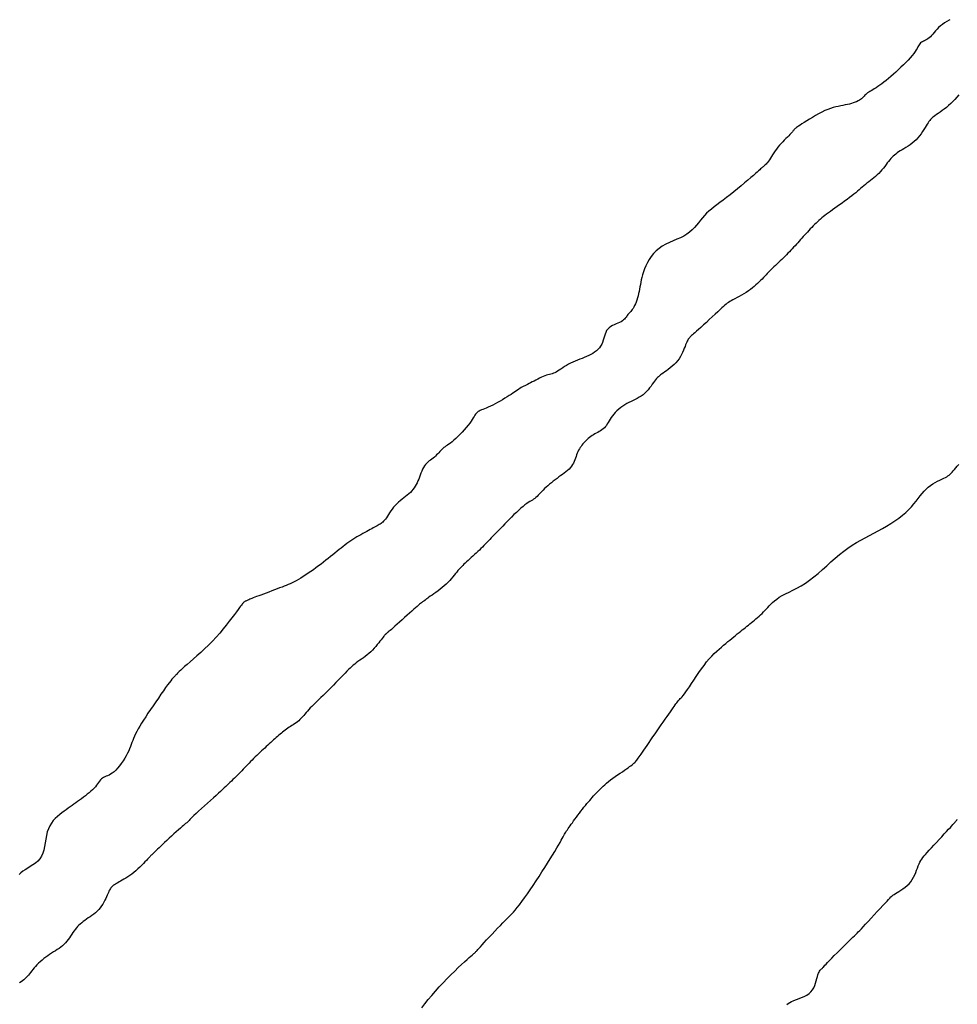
# Model space of a CAD drawing. Header units: millimetres. Extents: x 32690613 to 32693367, y 5343692 to 5344708.
# Tile 495 of 656: x 32692267 to 32692294, y 5344336 to 5344364. Entities that reach past the tile are written whole.
import ezdxf

# ---------------------------------------------------------------- set-up
doc = ezdxf.new("R2010")
doc.units = ezdxf.units.MM
doc.header["$LTSCALE"] = 20
doc.layers.add('02-DGM_HL_493.50', color=112, linetype='Continuous')
doc.layers.add('02-DGM_HL_494.00', color=122, linetype='Continuous')

msp = doc.modelspace()

# ---------------------------------------------------------------- linework, layer by layer
at = {"layer": '02-DGM_HL_493.50', "elevation": 493.5, "flags": 128}
for points in [[(32692293.374, 5344363.95), (32692293.348, 5344363.935), (32692293.286, 5344363.898), (32692293.223, 5344363.858), (32692293.162, 5344363.816), (32692293.105, 5344363.772), (32692293.053, 5344363.726), (32692293.006, 5344363.678), (32692292.964, 5344363.631), (32692292.924, 5344363.585), (32692292.887, 5344363.54), (32692292.852, 5344363.499), (32692292.818, 5344363.462), (32692292.784, 5344363.43), (32692292.75, 5344363.404), (32692292.716, 5344363.383), (32692292.683, 5344363.366), (32692292.651, 5344363.351), (32692292.62, 5344363.337), (32692292.591, 5344363.322), (32692292.564, 5344363.307), (32692292.541, 5344363.288), (32692292.52, 5344363.266), (32692292.502, 5344363.24), (32692292.483, 5344363.21), (32692292.464, 5344363.175), (32692292.442, 5344363.135), (32692292.417, 5344363.092), (32692292.385, 5344363.043), (32692292.347, 5344362.989), (32692292.3, 5344362.931), (32692292.246, 5344362.869), (32692292.186, 5344362.803), (32692292.121, 5344362.736), (32692292.053, 5344362.667), (32692291.982, 5344362.598), (32692291.909, 5344362.53), (32692291.837, 5344362.463), (32692291.766, 5344362.399), (32692291.696, 5344362.338), (32692291.628, 5344362.28), (32692291.561, 5344362.226), (32692291.498, 5344362.175), (32692291.436, 5344362.128), (32692291.378, 5344362.085), (32692291.323, 5344362.047), (32692291.272, 5344362.013), (32692291.223, 5344361.983), (32692291.179, 5344361.957), (32692291.137, 5344361.933), (32692291.099, 5344361.91), (32692291.064, 5344361.889), (32692291.033, 5344361.868), (32692291.004, 5344361.847), (32692290.979, 5344361.824), (32692290.955, 5344361.801), (32692290.933, 5344361.777), (32692290.91, 5344361.753), (32692290.887, 5344361.729), (32692290.862, 5344361.705), (32692290.833, 5344361.682), (32692290.801, 5344361.66), (32692290.764, 5344361.64), (32692290.722, 5344361.62), (32692290.676, 5344361.602), (32692290.626, 5344361.585), (32692290.572, 5344361.569), (32692290.516, 5344361.554), (32692290.457, 5344361.54), (32692290.396, 5344361.526), (32692290.333, 5344361.514), (32692290.268, 5344361.501), (32692290.201, 5344361.487), (32692290.131, 5344361.471), (32692290.058, 5344361.452), (32692289.982, 5344361.428), (32692289.902, 5344361.4), (32692289.819, 5344361.365), (32692289.731, 5344361.324), (32692289.642, 5344361.277), (32692289.553, 5344361.227), (32692289.465, 5344361.175), (32692289.38, 5344361.123), (32692289.301, 5344361.073), (32692289.229, 5344361.027), (32692289.167, 5344360.987), (32692289.115, 5344360.953), (32692289.072, 5344360.926), (32692289.038, 5344360.904), (32692289.012, 5344360.886), (32692288.991, 5344360.871), (32692288.975, 5344360.859), (32692288.962, 5344360.848), (32692288.952, 5344360.838), (32692288.942, 5344360.826), (32692288.932, 5344360.814), (32692288.921, 5344360.8), (32692288.909, 5344360.784), (32692288.894, 5344360.765), (32692288.875, 5344360.743), (32692288.853, 5344360.717), (32692288.825, 5344360.688), (32692288.791, 5344360.654), (32692288.752, 5344360.616), (32692288.71, 5344360.575), (32692288.665, 5344360.53), (32692288.619, 5344360.483), (32692288.572, 5344360.433), (32692288.526, 5344360.381), (32692288.482, 5344360.328), (32692288.441, 5344360.274), (32692288.403, 5344360.219), (32692288.367, 5344360.165), (32692288.334, 5344360.113), (32692288.303, 5344360.063), (32692288.273, 5344360.015), (32692288.246, 5344359.972), (32692288.219, 5344359.933), (32692288.194, 5344359.899), (32692288.17, 5344359.87), (32692288.147, 5344359.845), (32692288.125, 5344359.823), (32692288.104, 5344359.804), (32692288.085, 5344359.788), (32692288.066, 5344359.772), (32692288.048, 5344359.758), (32692288.031, 5344359.743), (32692288.013, 5344359.727), (32692287.992, 5344359.708), (32692287.967, 5344359.685), (32692287.936, 5344359.656), (32692287.897, 5344359.621), (32692287.848, 5344359.578), (32692287.787, 5344359.525), (32692287.713, 5344359.462), (32692287.629, 5344359.389), (32692287.535, 5344359.311), (32692287.436, 5344359.228), (32692287.332, 5344359.142), (32692287.227, 5344359.057), (32692287.123, 5344358.974), (32692287.022, 5344358.895), (32692286.926, 5344358.822), (32692286.835, 5344358.754), (32692286.75, 5344358.691), (32692286.67, 5344358.63), (32692286.594, 5344358.57), (32692286.524, 5344358.51), (32692286.457, 5344358.45), (32692286.395, 5344358.386), (32692286.337, 5344358.32), (32692286.281, 5344358.251), (32692286.225, 5344358.18), (32692286.169, 5344358.11), (32692286.109, 5344358.041), (32692286.045, 5344357.975), (32692285.974, 5344357.912), (32692285.895, 5344357.854), (32692285.806, 5344357.802), (32692285.71, 5344357.754), (32692285.609, 5344357.709), (32692285.505, 5344357.664), (32692285.4, 5344357.618), (32692285.297, 5344357.568), (32692285.198, 5344357.514), (32692285.107, 5344357.452), (32692285.023, 5344357.382), (32692284.949, 5344357.304), (32692284.882, 5344357.221), (32692284.824, 5344357.134), (32692284.773, 5344357.046), (32692284.729, 5344356.956), (32692284.691, 5344356.869), (32692284.66, 5344356.784), (32692284.635, 5344356.704), (32692284.614, 5344356.628), (32692284.598, 5344356.556), (32692284.584, 5344356.487), (32692284.573, 5344356.421), (32692284.562, 5344356.356), (32692284.551, 5344356.292), (32692284.539, 5344356.229), (32692284.524, 5344356.166), (32692284.509, 5344356.104), (32692284.491, 5344356.043), (32692284.472, 5344355.984), (32692284.452, 5344355.928), (32692284.431, 5344355.876), (32692284.41, 5344355.828), (32692284.388, 5344355.785), (32692284.366, 5344355.748), (32692284.344, 5344355.716), (32692284.322, 5344355.687), (32692284.301, 5344355.662), (32692284.28, 5344355.639), (32692284.26, 5344355.617), (32692284.24, 5344355.595), (32692284.221, 5344355.572), (32692284.203, 5344355.548), (32692284.185, 5344355.522), (32692284.167, 5344355.496), (32692284.146, 5344355.469), (32692284.122, 5344355.443), (32692284.095, 5344355.417), (32692284.063, 5344355.392), (32692284.026, 5344355.368), (32692283.982, 5344355.346), (32692283.934, 5344355.325), (32692283.883, 5344355.304), (32692283.83, 5344355.282), (32692283.779, 5344355.257), (32692283.73, 5344355.229), (32692283.685, 5344355.196), (32692283.646, 5344355.158), (32692283.615, 5344355.114), (32692283.59, 5344355.065), (32692283.57, 5344355.011), (32692283.552, 5344354.955), (32692283.535, 5344354.897), (32692283.518, 5344354.839), (32692283.498, 5344354.782), (32692283.474, 5344354.727), (32692283.444, 5344354.676), (32692283.409, 5344354.628), (32692283.369, 5344354.583), (32692283.324, 5344354.542), (32692283.274, 5344354.503), (32692283.221, 5344354.467), (32692283.165, 5344354.434), (32692283.106, 5344354.404), (32692283.044, 5344354.376), (32692282.98, 5344354.35), (32692282.915, 5344354.324), (32692282.849, 5344354.3), (32692282.784, 5344354.275), (32692282.718, 5344354.249), (32692282.654, 5344354.221), (32692282.592, 5344354.192), (32692282.532, 5344354.159), (32692282.474, 5344354.125), (32692282.418, 5344354.091), (32692282.365, 5344354.056), (32692282.315, 5344354.022), (32692282.267, 5344353.991), (32692282.222, 5344353.963), (32692282.179, 5344353.939), (32692282.138, 5344353.919), (32692282.1, 5344353.904), (32692282.062, 5344353.891), (32692282.025, 5344353.88), (32692281.987, 5344353.87), (32692281.947, 5344353.859), (32692281.906, 5344353.847), (32692281.861, 5344353.831), (32692281.813, 5344353.812), (32692281.763, 5344353.789), (32692281.71, 5344353.764), (32692281.656, 5344353.737), (32692281.603, 5344353.71), (32692281.55, 5344353.683), (32692281.5, 5344353.656), (32692281.452, 5344353.631), (32692281.408, 5344353.609), (32692281.367, 5344353.588), (32692281.328, 5344353.569), (32692281.292, 5344353.55), (32692281.257, 5344353.532), (32692281.222, 5344353.513), (32692281.188, 5344353.494), (32692281.152, 5344353.472), (32692281.116, 5344353.449), (32692281.078, 5344353.424), (32692281.038, 5344353.396), (32692280.995, 5344353.367), (32692280.949, 5344353.335), (32692280.899, 5344353.302), (32692280.845, 5344353.267), (32692280.787, 5344353.23), (32692280.723, 5344353.192), (32692280.656, 5344353.152), (32692280.586, 5344353.112), (32692280.516, 5344353.073), (32692280.445, 5344353.036), (32692280.377, 5344353), (32692280.311, 5344352.968), (32692280.25, 5344352.94), (32692280.194, 5344352.916), (32692280.144, 5344352.896), (32692280.099, 5344352.878), (32692280.058, 5344352.862), (32692280.022, 5344352.846), (32692279.989, 5344352.83), (32692279.96, 5344352.813), (32692279.935, 5344352.793), (32692279.912, 5344352.769), (32692279.89, 5344352.742), (32692279.869, 5344352.71), (32692279.847, 5344352.674), (32692279.823, 5344352.634), (32692279.795, 5344352.59), (32692279.762, 5344352.54), (32692279.723, 5344352.486), (32692279.677, 5344352.426), (32692279.625, 5344352.363), (32692279.569, 5344352.298), (32692279.51, 5344352.233), (32692279.449, 5344352.169), (32692279.389, 5344352.108), (32692279.33, 5344352.052), (32692279.275, 5344352.001), (32692279.223, 5344351.958), (32692279.176, 5344351.921), (32692279.133, 5344351.89), (32692279.093, 5344351.862), (32692279.056, 5344351.837), (32692279.021, 5344351.814), (32692278.988, 5344351.79), (32692278.958, 5344351.765), (32692278.928, 5344351.737), (32692278.899, 5344351.708), (32692278.87, 5344351.677), (32692278.842, 5344351.645), (32692278.813, 5344351.613), (32692278.783, 5344351.581), (32692278.752, 5344351.55), (32692278.719, 5344351.52), (32692278.684, 5344351.492), (32692278.648, 5344351.465), (32692278.61, 5344351.438), (32692278.573, 5344351.411), (32692278.536, 5344351.381), (32692278.501, 5344351.349), (32692278.467, 5344351.313), (32692278.436, 5344351.273), (32692278.408, 5344351.228), (32692278.382, 5344351.178), (32692278.359, 5344351.125), (32692278.337, 5344351.069), (32692278.316, 5344351.012), (32692278.295, 5344350.954), (32692278.273, 5344350.898), (32692278.251, 5344350.843), (32692278.227, 5344350.79), (32692278.201, 5344350.74), (32692278.173, 5344350.692), (32692278.143, 5344350.647), (32692278.11, 5344350.603), (32692278.074, 5344350.56), (32692278.035, 5344350.519), (32692277.993, 5344350.479), (32692277.947, 5344350.44), (32692277.899, 5344350.401), (32692277.849, 5344350.362), (32692277.798, 5344350.322), (32692277.746, 5344350.281), (32692277.696, 5344350.238), (32692277.647, 5344350.194), (32692277.6, 5344350.147), (32692277.557, 5344350.097), (32692277.517, 5344350.045), (32692277.479, 5344349.992), (32692277.444, 5344349.94), (32692277.412, 5344349.889), (32692277.381, 5344349.841), (32692277.353, 5344349.797), (32692277.326, 5344349.758), (32692277.301, 5344349.725), (32692277.276, 5344349.697), (32692277.252, 5344349.673), (32692277.228, 5344349.653), (32692277.203, 5344349.635), (32692277.177, 5344349.619), (32692277.15, 5344349.603), (32692277.121, 5344349.587), (32692277.089, 5344349.569), (32692277.054, 5344349.551), (32692277.017, 5344349.53), (32692276.978, 5344349.508), (32692276.936, 5344349.485), (32692276.891, 5344349.461), (32692276.844, 5344349.435), (32692276.794, 5344349.407), (32692276.742, 5344349.379), (32692276.687, 5344349.349), (32692276.631, 5344349.317), (32692276.574, 5344349.284), (32692276.517, 5344349.251), (32692276.459, 5344349.215), (32692276.401, 5344349.179), (32692276.344, 5344349.142), (32692276.288, 5344349.103), (32692276.232, 5344349.064), (32692276.177, 5344349.023), (32692276.122, 5344348.98), (32692276.067, 5344348.937), (32692276.01, 5344348.892), (32692275.952, 5344348.845), (32692275.893, 5344348.796), (32692275.831, 5344348.746), (32692275.767, 5344348.695), (32692275.702, 5344348.642), (32692275.634, 5344348.589), (32692275.566, 5344348.535), (32692275.496, 5344348.481), (32692275.424, 5344348.427), (32692275.352, 5344348.373), (32692275.279, 5344348.321), (32692275.206, 5344348.269), (32692275.133, 5344348.219), (32692275.06, 5344348.172), (32692274.989, 5344348.126), (32692274.921, 5344348.084), (32692274.855, 5344348.044), (32692274.791, 5344348.009), (32692274.732, 5344347.977), (32692274.675, 5344347.949), (32692274.619, 5344347.923), (32692274.564, 5344347.898), (32692274.507, 5344347.875), (32692274.449, 5344347.852), (32692274.387, 5344347.828), (32692274.32, 5344347.803), (32692274.248, 5344347.776), (32692274.172, 5344347.747), (32692274.094, 5344347.717), (32692274.014, 5344347.687), (32692273.936, 5344347.658), (32692273.861, 5344347.629), (32692273.789, 5344347.602), (32692273.724, 5344347.578), (32692273.666, 5344347.556), (32692273.615, 5344347.537), (32692273.571, 5344347.52), (32692273.532, 5344347.505), (32692273.498, 5344347.492), (32692273.468, 5344347.48), (32692273.442, 5344347.469), (32692273.418, 5344347.459), (32692273.397, 5344347.45), (32692273.378, 5344347.441), (32692273.36, 5344347.432), (32692273.344, 5344347.423), (32692273.33, 5344347.415), (32692273.316, 5344347.405), (32692273.303, 5344347.395), (32692273.291, 5344347.385), (32692273.279, 5344347.373), (32692273.265, 5344347.359), (32692273.25, 5344347.341), (32692273.231, 5344347.317), (32692273.206, 5344347.285), (32692273.176, 5344347.244), (32692273.137, 5344347.192), (32692273.089, 5344347.127), (32692273.032, 5344347.048), (32692272.964, 5344346.958), (32692272.888, 5344346.858), (32692272.803, 5344346.75), (32692272.712, 5344346.637), (32692272.615, 5344346.521), (32692272.513, 5344346.405), (32692272.407, 5344346.289), (32692272.297, 5344346.178), (32692272.187, 5344346.071), (32692272.077, 5344345.969), (32692271.97, 5344345.873), (32692271.869, 5344345.785), (32692271.774, 5344345.704), (32692271.689, 5344345.631), (32692271.616, 5344345.568), (32692271.555, 5344345.515), (32692271.506, 5344345.47), (32692271.467, 5344345.433), (32692271.436, 5344345.403), (32692271.412, 5344345.378), (32692271.393, 5344345.357), (32692271.376, 5344345.339), (32692271.361, 5344345.322), (32692271.346, 5344345.306), (32692271.329, 5344345.288), (32692271.31, 5344345.267), (32692271.286, 5344345.241), (32692271.258, 5344345.208), (32692271.225, 5344345.166), (32692271.184, 5344345.114), (32692271.136, 5344345.049), (32692271.079, 5344344.971), (32692271.015, 5344344.881), (32692270.945, 5344344.782), (32692270.872, 5344344.676), (32692270.796, 5344344.567), (32692270.721, 5344344.456), (32692270.647, 5344344.347), (32692270.577, 5344344.241), (32692270.512, 5344344.142), (32692270.452, 5344344.048), (32692270.396, 5344343.96), (32692270.346, 5344343.878), (32692270.301, 5344343.8), (32692270.261, 5344343.727), (32692270.225, 5344343.658), (32692270.194, 5344343.593), (32692270.167, 5344343.53), (32692270.144, 5344343.471), (32692270.122, 5344343.412), (32692270.101, 5344343.354), (32692270.079, 5344343.295), (32692270.055, 5344343.235), (32692270.028, 5344343.173), (32692269.996, 5344343.107), (32692269.958, 5344343.037), (32692269.915, 5344342.964), (32692269.869, 5344342.891), (32692269.819, 5344342.819), (32692269.767, 5344342.75), (32692269.714, 5344342.686), (32692269.662, 5344342.629), (32692269.611, 5344342.58), (32692269.561, 5344342.541), (32692269.514, 5344342.511), (32692269.47, 5344342.488), (32692269.427, 5344342.469), (32692269.388, 5344342.453), (32692269.35, 5344342.437), (32692269.316, 5344342.42), (32692269.284, 5344342.401), (32692269.255, 5344342.376), (32692269.227, 5344342.347), (32692269.201, 5344342.314), (32692269.174, 5344342.278), (32692269.146, 5344342.239), (32692269.116, 5344342.199), (32692269.083, 5344342.156), (32692269.045, 5344342.113), (32692269.003, 5344342.07), (32692268.956, 5344342.027), (32692268.905, 5344341.983), (32692268.852, 5344341.94), (32692268.797, 5344341.898), (32692268.742, 5344341.856), (32692268.686, 5344341.815), (32692268.63, 5344341.775), (32692268.576, 5344341.735), (32692268.523, 5344341.697), (32692268.47, 5344341.659), (32692268.417, 5344341.62), (32692268.364, 5344341.581), (32692268.309, 5344341.542), (32692268.252, 5344341.5), (32692268.192, 5344341.457), (32692268.13, 5344341.412), (32692268.067, 5344341.364), (32692268.003, 5344341.311), (32692267.942, 5344341.254), (32692267.883, 5344341.192), (32692267.83, 5344341.123), (32692267.783, 5344341.046), (32692267.745, 5344340.962), (32692267.715, 5344340.869), (32692267.692, 5344340.769), (32692267.674, 5344340.666), (32692267.657, 5344340.561), (32692267.639, 5344340.457), (32692267.617, 5344340.357), (32692267.588, 5344340.264), (32692267.55, 5344340.178), (32692267.501, 5344340.104), (32692267.441, 5344340.039), (32692267.375, 5344339.982), (32692267.304, 5344339.931), (32692267.231, 5344339.884), (32692267.159, 5344339.841), (32692267.089, 5344339.798), (32692267.024, 5344339.755), (32692266.967, 5344339.71), (32692266.917, 5344339.663)], [(32692288.74, 5344335.969), (32692288.778, 5344335.998), (32692288.82, 5344336.025), (32692288.868, 5344336.05), (32692288.921, 5344336.074), (32692288.98, 5344336.096), (32692289.044, 5344336.12), (32692289.111, 5344336.144), (32692289.179, 5344336.171), (32692289.245, 5344336.202), (32692289.309, 5344336.237), (32692289.368, 5344336.278), (32692289.42, 5344336.327), (32692289.464, 5344336.382), (32692289.5, 5344336.443), (32692289.53, 5344336.509), (32692289.555, 5344336.575), (32692289.575, 5344336.641), (32692289.593, 5344336.704), (32692289.608, 5344336.762), (32692289.623, 5344336.813), (32692289.638, 5344336.855), (32692289.653, 5344336.889), (32692289.668, 5344336.916), (32692289.683, 5344336.938), (32692289.697, 5344336.955), (32692289.711, 5344336.968), (32692289.725, 5344336.98), (32692289.737, 5344336.991), (32692289.749, 5344337.002), (32692289.762, 5344337.016), (32692289.777, 5344337.032), (32692289.796, 5344337.053), (32692289.821, 5344337.081), (32692289.853, 5344337.116), (32692289.895, 5344337.16), (32692289.948, 5344337.215), (32692290.012, 5344337.281), (32692290.087, 5344337.356), (32692290.167, 5344337.437), (32692290.251, 5344337.52), (32692290.335, 5344337.604), (32692290.416, 5344337.684), (32692290.491, 5344337.758), (32692290.557, 5344337.823), (32692290.612, 5344337.876), (32692290.657, 5344337.92), (32692290.697, 5344337.959), (32692290.733, 5344337.995), (32692290.769, 5344338.031), (32692290.809, 5344338.072), (32692290.855, 5344338.12), (32692290.911, 5344338.178), (32692290.978, 5344338.25), (32692291.054, 5344338.331), (32692291.136, 5344338.42), (32692291.222, 5344338.512), (32692291.307, 5344338.605), (32692291.389, 5344338.694), (32692291.465, 5344338.776), (32692291.531, 5344338.848), (32692291.585, 5344338.907), (32692291.629, 5344338.955), (32692291.665, 5344338.993), (32692291.696, 5344339.024), (32692291.725, 5344339.05), (32692291.754, 5344339.073), (32692291.787, 5344339.096), (32692291.825, 5344339.121), (32692291.87, 5344339.149), (32692291.922, 5344339.18), (32692291.979, 5344339.216), (32692292.037, 5344339.256), (32692292.097, 5344339.3), (32692292.155, 5344339.348), (32692292.21, 5344339.4), (32692292.26, 5344339.457), (32692292.304, 5344339.519), (32692292.341, 5344339.583), (32692292.374, 5344339.649), (32692292.402, 5344339.716), (32692292.427, 5344339.782), (32692292.451, 5344339.845), (32692292.473, 5344339.906), (32692292.495, 5344339.961), (32692292.518, 5344340.011), (32692292.542, 5344340.056), (32692292.57, 5344340.099), (32692292.601, 5344340.142), (32692292.637, 5344340.187), (32692292.679, 5344340.234), (32692292.727, 5344340.288), (32692292.783, 5344340.348), (32692292.847, 5344340.417), (32692292.917, 5344340.493), (32692292.991, 5344340.573), (32692293.066, 5344340.655), (32692293.141, 5344340.736), (32692293.213, 5344340.813), (32692293.279, 5344340.885), (32692293.337, 5344340.948), (32692293.385, 5344341.001), (32692293.424, 5344341.045), (32692293.456, 5344341.08), (32692293.482, 5344341.108), (32692293.502, 5344341.131), (32692293.519, 5344341.15), (32692293.533, 5344341.167), (32692293.546, 5344341.182), (32692293.559, 5344341.197), (32692293.573, 5344341.212), (32692293.589, 5344341.227)]]:
    msp.add_lwpolyline(points, dxfattribs=at)
at = {"layer": '02-DGM_HL_494.00', "elevation": 494, "flags": 128}
for points in [[(32692293.63, 5344361.811), (32692293.572, 5344361.746), (32692293.515, 5344361.683), (32692293.456, 5344361.622), (32692293.397, 5344361.564), (32692293.336, 5344361.509), (32692293.274, 5344361.457), (32692293.212, 5344361.41), (32692293.152, 5344361.365), (32692293.094, 5344361.325), (32692293.04, 5344361.287), (32692292.99, 5344361.253), (32692292.945, 5344361.222), (32692292.907, 5344361.194), (32692292.875, 5344361.168), (32692292.847, 5344361.142), (32692292.822, 5344361.116), (32692292.798, 5344361.089), (32692292.775, 5344361.058), (32692292.752, 5344361.023), (32692292.727, 5344360.982), (32692292.699, 5344360.936), (32692292.668, 5344360.884), (32692292.634, 5344360.828), (32692292.596, 5344360.769), (32692292.555, 5344360.709), (32692292.511, 5344360.65), (32692292.464, 5344360.592), (32692292.412, 5344360.537), (32692292.358, 5344360.486), (32692292.301, 5344360.439), (32692292.242, 5344360.396), (32692292.183, 5344360.356), (32692292.124, 5344360.318), (32692292.067, 5344360.284), (32692292.012, 5344360.251), (32692291.961, 5344360.22), (32692291.915, 5344360.191), (32692291.872, 5344360.162), (32692291.832, 5344360.133), (32692291.796, 5344360.104), (32692291.761, 5344360.074), (32692291.727, 5344360.041), (32692291.694, 5344360.006), (32692291.661, 5344359.967), (32692291.627, 5344359.925), (32692291.593, 5344359.879), (32692291.557, 5344359.831), (32692291.52, 5344359.782), (32692291.481, 5344359.731), (32692291.441, 5344359.681), (32692291.399, 5344359.632), (32692291.355, 5344359.584), (32692291.309, 5344359.539), (32692291.261, 5344359.496), (32692291.212, 5344359.455), (32692291.162, 5344359.415), (32692291.113, 5344359.377), (32692291.064, 5344359.34), (32692291.015, 5344359.303), (32692290.969, 5344359.266), (32692290.923, 5344359.229), (32692290.879, 5344359.192), (32692290.835, 5344359.154), (32692290.79, 5344359.115), (32692290.744, 5344359.074), (32692290.694, 5344359.032), (32692290.641, 5344358.988), (32692290.583, 5344358.942), (32692290.52, 5344358.894), (32692290.452, 5344358.844), (32692290.381, 5344358.792), (32692290.309, 5344358.741), (32692290.237, 5344358.689), (32692290.166, 5344358.639), (32692290.098, 5344358.591), (32692290.034, 5344358.545), (32692289.974, 5344358.503), (32692289.92, 5344358.463), (32692289.869, 5344358.425), (32692289.821, 5344358.389), (32692289.777, 5344358.354), (32692289.734, 5344358.318), (32692289.692, 5344358.283), (32692289.651, 5344358.247), (32692289.61, 5344358.209), (32692289.569, 5344358.17), (32692289.527, 5344358.129), (32692289.486, 5344358.088), (32692289.445, 5344358.046), (32692289.404, 5344358.003), (32692289.364, 5344357.96), (32692289.324, 5344357.917), (32692289.284, 5344357.874), (32692289.244, 5344357.831), (32692289.205, 5344357.787), (32692289.166, 5344357.744), (32692289.127, 5344357.701), (32692289.088, 5344357.658), (32692289.049, 5344357.614), (32692289.01, 5344357.571), (32692288.971, 5344357.528), (32692288.931, 5344357.485), (32692288.891, 5344357.441), (32692288.851, 5344357.398), (32692288.81, 5344357.355), (32692288.768, 5344357.312), (32692288.726, 5344357.268), (32692288.682, 5344357.225), (32692288.638, 5344357.181), (32692288.593, 5344357.138), (32692288.548, 5344357.095), (32692288.503, 5344357.052), (32692288.459, 5344357.01), (32692288.415, 5344356.968), (32692288.372, 5344356.928), (32692288.331, 5344356.888), (32692288.292, 5344356.849), (32692288.254, 5344356.81), (32692288.217, 5344356.773), (32692288.181, 5344356.735), (32692288.145, 5344356.697), (32692288.108, 5344356.659), (32692288.071, 5344356.62), (32692288.032, 5344356.581), (32692287.992, 5344356.54), (32692287.95, 5344356.498), (32692287.906, 5344356.456), (32692287.859, 5344356.413), (32692287.81, 5344356.37), (32692287.757, 5344356.327), (32692287.702, 5344356.284), (32692287.643, 5344356.243), (32692287.58, 5344356.202), (32692287.515, 5344356.162), (32692287.449, 5344356.124), (32692287.384, 5344356.087), (32692287.321, 5344356.053), (32692287.261, 5344356.02), (32692287.206, 5344355.99), (32692287.157, 5344355.963), (32692287.115, 5344355.939), (32692287.079, 5344355.916), (32692287.045, 5344355.892), (32692287.012, 5344355.867), (32692286.977, 5344355.837), (32692286.938, 5344355.803), (32692286.892, 5344355.76), (32692286.837, 5344355.709), (32692286.771, 5344355.648), (32692286.697, 5344355.579), (32692286.617, 5344355.504), (32692286.534, 5344355.427), (32692286.45, 5344355.35), (32692286.37, 5344355.276), (32692286.294, 5344355.207), (32692286.227, 5344355.146), (32692286.171, 5344355.095), (32692286.124, 5344355.054), (32692286.085, 5344355.02), (32692286.054, 5344354.994), (32692286.029, 5344354.972), (32692286.008, 5344354.953), (32692285.991, 5344354.937), (32692285.976, 5344354.921), (32692285.962, 5344354.905), (32692285.948, 5344354.888), (32692285.935, 5344354.868), (32692285.921, 5344354.845), (32692285.908, 5344354.819), (32692285.893, 5344354.789), (32692285.878, 5344354.753), (32692285.861, 5344354.712), (32692285.843, 5344354.665), (32692285.823, 5344354.612), (32692285.8, 5344354.556), (32692285.775, 5344354.497), (32692285.746, 5344354.436), (32692285.712, 5344354.375), (32692285.675, 5344354.315), (32692285.632, 5344354.257), (32692285.585, 5344354.202), (32692285.533, 5344354.15), (32692285.478, 5344354.101), (32692285.423, 5344354.056), (32692285.368, 5344354.014), (32692285.315, 5344353.975), (32692285.265, 5344353.94), (32692285.219, 5344353.909), (32692285.179, 5344353.88), (32692285.145, 5344353.855), (32692285.114, 5344353.83), (32692285.086, 5344353.805), (32692285.059, 5344353.779), (32692285.033, 5344353.75), (32692285.006, 5344353.718), (32692284.978, 5344353.681), (32692284.947, 5344353.638), (32692284.913, 5344353.591), (32692284.876, 5344353.54), (32692284.836, 5344353.488), (32692284.794, 5344353.436), (32692284.749, 5344353.385), (32692284.701, 5344353.337), (32692284.651, 5344353.293), (32692284.598, 5344353.254), (32692284.543, 5344353.22), (32692284.487, 5344353.189), (32692284.428, 5344353.16), (32692284.369, 5344353.132), (32692284.309, 5344353.104), (32692284.249, 5344353.075), (32692284.189, 5344353.043), (32692284.13, 5344353.008), (32692284.072, 5344352.969), (32692284.015, 5344352.928), (32692283.961, 5344352.884), (32692283.909, 5344352.838), (32692283.861, 5344352.791), (32692283.817, 5344352.743), (32692283.778, 5344352.695), (32692283.743, 5344352.647), (32692283.713, 5344352.599), (32692283.685, 5344352.552), (32692283.66, 5344352.507), (32692283.634, 5344352.464), (32692283.609, 5344352.423), (32692283.582, 5344352.386), (32692283.552, 5344352.351), (32692283.519, 5344352.321), (32692283.482, 5344352.293), (32692283.444, 5344352.268), (32692283.403, 5344352.245), (32692283.362, 5344352.223), (32692283.32, 5344352.201), (32692283.278, 5344352.179), (32692283.238, 5344352.157), (32692283.199, 5344352.132), (32692283.162, 5344352.106), (32692283.127, 5344352.079), (32692283.093, 5344352.05), (32692283.06, 5344352.021), (32692283.029, 5344351.99), (32692282.999, 5344351.959), (32692282.97, 5344351.927), (32692282.941, 5344351.894), (32692282.914, 5344351.86), (32692282.888, 5344351.826), (32692282.863, 5344351.79), (32692282.84, 5344351.754), (32692282.818, 5344351.715), (32692282.797, 5344351.675), (32692282.778, 5344351.632), (32692282.761, 5344351.588), (32692282.744, 5344351.542), (32692282.727, 5344351.495), (32692282.71, 5344351.447), (32692282.691, 5344351.4), (32692282.67, 5344351.353), (32692282.645, 5344351.307), (32692282.617, 5344351.263), (32692282.583, 5344351.221), (32692282.546, 5344351.181), (32692282.504, 5344351.143), (32692282.459, 5344351.105), (32692282.412, 5344351.068), (32692282.362, 5344351.031), (32692282.31, 5344350.994), (32692282.258, 5344350.956), (32692282.204, 5344350.916), (32692282.15, 5344350.876), (32692282.097, 5344350.835), (32692282.044, 5344350.793), (32692281.993, 5344350.751), (32692281.944, 5344350.709), (32692281.897, 5344350.668), (32692281.852, 5344350.627), (32692281.811, 5344350.586), (32692281.773, 5344350.547), (32692281.737, 5344350.509), (32692281.702, 5344350.473), (32692281.669, 5344350.438), (32692281.637, 5344350.406), (32692281.605, 5344350.376), (32692281.573, 5344350.349), (32692281.54, 5344350.325), (32692281.505, 5344350.302), (32692281.469, 5344350.28), (32692281.43, 5344350.256), (32692281.388, 5344350.23), (32692281.342, 5344350.199), (32692281.292, 5344350.164), (32692281.238, 5344350.121), (32692281.179, 5344350.07), (32692281.115, 5344350.013), (32692281.049, 5344349.951), (32692280.981, 5344349.886), (32692280.913, 5344349.818), (32692280.846, 5344349.751), (32692280.781, 5344349.684), (32692280.718, 5344349.621), (32692280.66, 5344349.562), (32692280.606, 5344349.506), (32692280.556, 5344349.455), (32692280.508, 5344349.405), (32692280.462, 5344349.359), (32692280.419, 5344349.314), (32692280.376, 5344349.27), (32692280.335, 5344349.226), (32692280.294, 5344349.183), (32692280.253, 5344349.14), (32692280.212, 5344349.096), (32692280.17, 5344349.053), (32692280.128, 5344349.01), (32692280.086, 5344348.966), (32692280.042, 5344348.923), (32692279.998, 5344348.879), (32692279.952, 5344348.836), (32692279.905, 5344348.793), (32692279.858, 5344348.75), (32692279.811, 5344348.707), (32692279.765, 5344348.666), (32692279.72, 5344348.625), (32692279.677, 5344348.586), (32692279.635, 5344348.548), (32692279.596, 5344348.512), (32692279.559, 5344348.476), (32692279.524, 5344348.441), (32692279.489, 5344348.406), (32692279.456, 5344348.371), (32692279.422, 5344348.334), (32692279.388, 5344348.295), (32692279.353, 5344348.254), (32692279.317, 5344348.21), (32692279.28, 5344348.164), (32692279.24, 5344348.115), (32692279.198, 5344348.065), (32692279.153, 5344348.015), (32692279.106, 5344347.963), (32692279.055, 5344347.912), (32692279.001, 5344347.862), (32692278.943, 5344347.812), (32692278.883, 5344347.765), (32692278.822, 5344347.719), (32692278.762, 5344347.676), (32692278.704, 5344347.636), (32692278.651, 5344347.599), (32692278.602, 5344347.566), (32692278.561, 5344347.538), (32692278.528, 5344347.515), (32692278.502, 5344347.496), (32692278.483, 5344347.481), (32692278.468, 5344347.469), (32692278.458, 5344347.46), (32692278.451, 5344347.454), (32692278.446, 5344347.449), (32692278.442, 5344347.445), (32692278.437, 5344347.441), (32692278.432, 5344347.438), (32692278.426, 5344347.434), (32692278.418, 5344347.43), (32692278.409, 5344347.424), (32692278.398, 5344347.417), (32692278.384, 5344347.407), (32692278.367, 5344347.395), (32692278.348, 5344347.38), (32692278.325, 5344347.361), (32692278.297, 5344347.339), (32692278.265, 5344347.311), (32692278.228, 5344347.279), (32692278.184, 5344347.241), (32692278.134, 5344347.198), (32692278.078, 5344347.147), (32692278.014, 5344347.09), (32692277.945, 5344347.028), (32692277.872, 5344346.963), (32692277.799, 5344346.897), (32692277.727, 5344346.832), (32692277.659, 5344346.771), (32692277.596, 5344346.715), (32692277.542, 5344346.666), (32692277.496, 5344346.627), (32692277.46, 5344346.596), (32692277.431, 5344346.572), (32692277.409, 5344346.553), (32692277.392, 5344346.539), (32692277.378, 5344346.529), (32692277.367, 5344346.52), (32692277.358, 5344346.512), (32692277.348, 5344346.504), (32692277.338, 5344346.495), (32692277.326, 5344346.483), (32692277.313, 5344346.469), (32692277.298, 5344346.451), (32692277.28, 5344346.43), (32692277.259, 5344346.403), (32692277.234, 5344346.371), (32692277.205, 5344346.332), (32692277.172, 5344346.289), (32692277.136, 5344346.242), (32692277.096, 5344346.192), (32692277.053, 5344346.14), (32692277.007, 5344346.088), (32692276.959, 5344346.037), (32692276.909, 5344345.988), (32692276.858, 5344345.942), (32692276.805, 5344345.899), (32692276.752, 5344345.859), (32692276.699, 5344345.82), (32692276.646, 5344345.783), (32692276.595, 5344345.747), (32692276.545, 5344345.712), (32692276.498, 5344345.677), (32692276.453, 5344345.642), (32692276.41, 5344345.606), (32692276.368, 5344345.568), (32692276.325, 5344345.528), (32692276.28, 5344345.484), (32692276.232, 5344345.436), (32692276.181, 5344345.383), (32692276.124, 5344345.324), (32692276.06, 5344345.259), (32692275.992, 5344345.189), (32692275.921, 5344345.115), (32692275.847, 5344345.039), (32692275.772, 5344344.963), (32692275.698, 5344344.888), (32692275.626, 5344344.816), (32692275.557, 5344344.748), (32692275.493, 5344344.686), (32692275.433, 5344344.629), (32692275.378, 5344344.576), (32692275.326, 5344344.526), (32692275.278, 5344344.48), (32692275.232, 5344344.435), (32692275.19, 5344344.392), (32692275.149, 5344344.349), (32692275.111, 5344344.306), (32692275.074, 5344344.263), (32692275.038, 5344344.221), (32692275.003, 5344344.179), (32692274.968, 5344344.139), (32692274.933, 5344344.1), (32692274.898, 5344344.063), (32692274.861, 5344344.029), (32692274.824, 5344343.998), (32692274.785, 5344343.969), (32692274.746, 5344343.942), (32692274.706, 5344343.916), (32692274.667, 5344343.892), (32692274.627, 5344343.867), (32692274.588, 5344343.843), (32692274.55, 5344343.818), (32692274.513, 5344343.792), (32692274.476, 5344343.765), (32692274.44, 5344343.738), (32692274.405, 5344343.709), (32692274.37, 5344343.679), (32692274.334, 5344343.648), (32692274.298, 5344343.617), (32692274.262, 5344343.585), (32692274.225, 5344343.552), (32692274.186, 5344343.518), (32692274.147, 5344343.483), (32692274.107, 5344343.447), (32692274.066, 5344343.411), (32692274.024, 5344343.373), (32692273.982, 5344343.335), (32692273.938, 5344343.295), (32692273.894, 5344343.255), (32692273.849, 5344343.214), (32692273.804, 5344343.173), (32692273.759, 5344343.13), (32692273.714, 5344343.087), (32692273.669, 5344343.044), (32692273.624, 5344343.001), (32692273.58, 5344342.958), (32692273.537, 5344342.914), (32692273.495, 5344342.871), (32692273.453, 5344342.828), (32692273.412, 5344342.784), (32692273.37, 5344342.741), (32692273.329, 5344342.698), (32692273.287, 5344342.654), (32692273.245, 5344342.611), (32692273.203, 5344342.568), (32692273.161, 5344342.524), (32692273.118, 5344342.482), (32692273.075, 5344342.439), (32692273.032, 5344342.397), (32692272.99, 5344342.356), (32692272.949, 5344342.316), (32692272.908, 5344342.276), (32692272.868, 5344342.238), (32692272.828, 5344342.2), (32692272.787, 5344342.16), (32692272.742, 5344342.119), (32692272.694, 5344342.074), (32692272.64, 5344342.024), (32692272.58, 5344341.97), (32692272.512, 5344341.908), (32692272.436, 5344341.839), (32692272.353, 5344341.765), (32692272.268, 5344341.687), (32692272.181, 5344341.609), (32692272.096, 5344341.532), (32692272.016, 5344341.459), (32692271.944, 5344341.393), (32692271.882, 5344341.335), (32692271.832, 5344341.287), (32692271.794, 5344341.249), (32692271.765, 5344341.22), (32692271.744, 5344341.197), (32692271.729, 5344341.181), (32692271.719, 5344341.168), (32692271.712, 5344341.16), (32692271.705, 5344341.153), (32692271.698, 5344341.147), (32692271.69, 5344341.14), (32692271.679, 5344341.132), (32692271.664, 5344341.121), (32692271.644, 5344341.106), (32692271.619, 5344341.085), (32692271.586, 5344341.058), (32692271.546, 5344341.024), (32692271.497, 5344340.98), (32692271.441, 5344340.93), (32692271.379, 5344340.874), (32692271.314, 5344340.814), (32692271.247, 5344340.752), (32692271.18, 5344340.69), (32692271.114, 5344340.628), (32692271.051, 5344340.57), (32692270.993, 5344340.516), (32692270.941, 5344340.466), (32692270.893, 5344340.42), (32692270.849, 5344340.379), (32692270.811, 5344340.343), (32692270.777, 5344340.31), (32692270.748, 5344340.282), (32692270.723, 5344340.259), (32692270.702, 5344340.239), (32692270.684, 5344340.222), (32692270.668, 5344340.206), (32692270.652, 5344340.19), (32692270.635, 5344340.173), (32692270.616, 5344340.152), (32692270.593, 5344340.128), (32692270.565, 5344340.098), (32692270.53, 5344340.061), (32692270.49, 5344340.018), (32692270.445, 5344339.971), (32692270.396, 5344339.921), (32692270.343, 5344339.869), (32692270.288, 5344339.818), (32692270.231, 5344339.767), (32692270.173, 5344339.718), (32692270.115, 5344339.674), (32692270.058, 5344339.632), (32692270.001, 5344339.595), (32692269.946, 5344339.56), (32692269.893, 5344339.529), (32692269.844, 5344339.5), (32692269.797, 5344339.474), (32692269.754, 5344339.45), (32692269.716, 5344339.428), (32692269.682, 5344339.408), (32692269.651, 5344339.39), (32692269.624, 5344339.372), (32692269.6, 5344339.354), (32692269.578, 5344339.337), (32692269.559, 5344339.32), (32692269.541, 5344339.301), (32692269.525, 5344339.282), (32692269.51, 5344339.261), (32692269.495, 5344339.238), (32692269.481, 5344339.212), (32692269.466, 5344339.183), (32692269.451, 5344339.151), (32692269.434, 5344339.115), (32692269.416, 5344339.074), (32692269.397, 5344339.029), (32692269.375, 5344338.981), (32692269.35, 5344338.929), (32692269.323, 5344338.876), (32692269.293, 5344338.822), (32692269.259, 5344338.768), (32692269.222, 5344338.716), (32692269.181, 5344338.666), (32692269.136, 5344338.62), (32692269.088, 5344338.576), (32692269.037, 5344338.536), (32692268.985, 5344338.497), (32692268.933, 5344338.461), (32692268.88, 5344338.425), (32692268.83, 5344338.391), (32692268.781, 5344338.357), (32692268.735, 5344338.323), (32692268.693, 5344338.289), (32692268.652, 5344338.254), (32692268.614, 5344338.219), (32692268.578, 5344338.181), (32692268.543, 5344338.142), (32692268.509, 5344338.101), (32692268.475, 5344338.057), (32692268.443, 5344338.01), (32692268.41, 5344337.962), (32692268.376, 5344337.912), (32692268.342, 5344337.862), (32692268.307, 5344337.812), (32692268.27, 5344337.763), (32692268.23, 5344337.716), (32692268.189, 5344337.673), (32692268.144, 5344337.632), (32692268.097, 5344337.595), (32692268.048, 5344337.56), (32692267.997, 5344337.526), (32692267.945, 5344337.493), (32692267.891, 5344337.459), (32692267.837, 5344337.425), (32692267.782, 5344337.389), (32692267.727, 5344337.351), (32692267.672, 5344337.311), (32692267.618, 5344337.27), (32692267.566, 5344337.227), (32692267.515, 5344337.183), (32692267.467, 5344337.138), (32692267.421, 5344337.094), (32692267.379, 5344337.049), (32692267.34, 5344337.006), (32692267.305, 5344336.963), (32692267.271, 5344336.921), (32692267.24, 5344336.88), (32692267.209, 5344336.841), (32692267.179, 5344336.803), (32692267.148, 5344336.768), (32692267.116, 5344336.734), (32692267.083, 5344336.702), (32692267.047, 5344336.672), (32692267.009, 5344336.642), (32692266.969, 5344336.612), (32692266.925, 5344336.58)], [(32692278.359, 5344335.873), (32692278.448, 5344335.987), (32692278.543, 5344336.105), (32692278.643, 5344336.225), (32692278.748, 5344336.347), (32692278.856, 5344336.468), (32692278.967, 5344336.587), (32692279.079, 5344336.703), (32692279.189, 5344336.814), (32692279.296, 5344336.918), (32692279.397, 5344337.015), (32692279.491, 5344337.103), (32692279.575, 5344337.181), (32692279.647, 5344337.246), (32692279.707, 5344337.3), (32692279.754, 5344337.341), (32692279.791, 5344337.373), (32692279.819, 5344337.397), (32692279.84, 5344337.415), (32692279.857, 5344337.429), (32692279.869, 5344337.439), (32692279.879, 5344337.448), (32692279.89, 5344337.458), (32692279.901, 5344337.47), (32692279.915, 5344337.485), (32692279.933, 5344337.506), (32692279.957, 5344337.532), (32692279.987, 5344337.567), (32692280.027, 5344337.61), (32692280.076, 5344337.664), (32692280.135, 5344337.73), (32692280.204, 5344337.804), (32692280.279, 5344337.885), (32692280.358, 5344337.97), (32692280.438, 5344338.055), (32692280.517, 5344338.138), (32692280.593, 5344338.216), (32692280.662, 5344338.286), (32692280.723, 5344338.346), (32692280.777, 5344338.399), (32692280.827, 5344338.446), (32692280.874, 5344338.492), (32692280.921, 5344338.54), (32692280.968, 5344338.591), (32692281.019, 5344338.65), (32692281.076, 5344338.719), (32692281.139, 5344338.801), (32692281.208, 5344338.894), (32692281.282, 5344338.998), (32692281.361, 5344339.109), (32692281.442, 5344339.227), (32692281.526, 5344339.351), (32692281.61, 5344339.477), (32692281.694, 5344339.605), (32692281.777, 5344339.733), (32692281.858, 5344339.86), (32692281.935, 5344339.983), (32692282.009, 5344340.102), (32692282.078, 5344340.214), (32692282.141, 5344340.319), (32692282.198, 5344340.414), (32692282.248, 5344340.498), (32692282.29, 5344340.57), (32692282.324, 5344340.632), (32692282.353, 5344340.684), (32692282.378, 5344340.729), (32692282.399, 5344340.768), (32692282.418, 5344340.803), (32692282.437, 5344340.836), (32692282.456, 5344340.867), (32692282.476, 5344340.9), (32692282.499, 5344340.934), (32692282.523, 5344340.969), (32692282.549, 5344341.007), (32692282.577, 5344341.046), (32692282.608, 5344341.088), (32692282.641, 5344341.133), (32692282.677, 5344341.182), (32692282.715, 5344341.234), (32692282.756, 5344341.288), (32692282.797, 5344341.344), (32692282.841, 5344341.402), (32692282.884, 5344341.459), (32692282.928, 5344341.516), (32692282.971, 5344341.572), (32692283.014, 5344341.625), (32692283.055, 5344341.675), (32692283.095, 5344341.722), (32692283.133, 5344341.767), (32692283.171, 5344341.81), (32692283.208, 5344341.852), (32692283.245, 5344341.892), (32692283.281, 5344341.931), (32692283.317, 5344341.97), (32692283.353, 5344342.009), (32692283.39, 5344342.049), (32692283.428, 5344342.088), (32692283.469, 5344342.128), (32692283.512, 5344342.17), (32692283.559, 5344342.212), (32692283.61, 5344342.256), (32692283.666, 5344342.301), (32692283.727, 5344342.348), (32692283.792, 5344342.396), (32692283.86, 5344342.444), (32692283.928, 5344342.491), (32692283.996, 5344342.538), (32692284.061, 5344342.582), (32692284.122, 5344342.624), (32692284.178, 5344342.662), (32692284.227, 5344342.696), (32692284.269, 5344342.726), (32692284.306, 5344342.753), (32692284.337, 5344342.778), (32692284.365, 5344342.801), (32692284.39, 5344342.823), (32692284.412, 5344342.844), (32692284.432, 5344342.865), (32692284.452, 5344342.888), (32692284.472, 5344342.911), (32692284.492, 5344342.937), (32692284.514, 5344342.967), (32692284.538, 5344343.001), (32692284.566, 5344343.039), (32692284.597, 5344343.084), (32692284.632, 5344343.135), (32692284.673, 5344343.194), (32692284.718, 5344343.26), (32692284.767, 5344343.331), (32692284.82, 5344343.407), (32692284.875, 5344343.487), (32692284.932, 5344343.569), (32692284.99, 5344343.654), (32692285.049, 5344343.739), (32692285.108, 5344343.825), (32692285.167, 5344343.909), (32692285.224, 5344343.992), (32692285.279, 5344344.072), (32692285.332, 5344344.148), (32692285.381, 5344344.219), (32692285.426, 5344344.285), (32692285.467, 5344344.343), (32692285.502, 5344344.395), (32692285.533, 5344344.439), (32692285.56, 5344344.478), (32692285.585, 5344344.512), (32692285.607, 5344344.541), (32692285.627, 5344344.567), (32692285.647, 5344344.591), (32692285.666, 5344344.613), (32692285.687, 5344344.635), (32692285.709, 5344344.658), (32692285.733, 5344344.683), (32692285.761, 5344344.713), (32692285.792, 5344344.75), (32692285.828, 5344344.795), (32692285.869, 5344344.85), (32692285.917, 5344344.917), (32692285.971, 5344344.997), (32692286.031, 5344345.087), (32692286.096, 5344345.186), (32692286.164, 5344345.29), (32692286.236, 5344345.396), (32692286.309, 5344345.502), (32692286.384, 5344345.604), (32692286.458, 5344345.701), (32692286.531, 5344345.788), (32692286.603, 5344345.868), (32692286.674, 5344345.941), (32692286.743, 5344346.007), (32692286.81, 5344346.068), (32692286.876, 5344346.125), (32692286.94, 5344346.178), (32692287.001, 5344346.228), (32692287.061, 5344346.277), (32692287.118, 5344346.323), (32692287.174, 5344346.368), (32692287.227, 5344346.412), (32692287.279, 5344346.454), (32692287.329, 5344346.495), (32692287.378, 5344346.534), (32692287.425, 5344346.572), (32692287.47, 5344346.609), (32692287.515, 5344346.645), (32692287.558, 5344346.681), (32692287.601, 5344346.715), (32692287.643, 5344346.75), (32692287.686, 5344346.784), (32692287.728, 5344346.819), (32692287.771, 5344346.854), (32692287.815, 5344346.889), (32692287.859, 5344346.926), (32692287.903, 5344346.963), (32692287.947, 5344347.001), (32692287.991, 5344347.039), (32692288.034, 5344347.079), (32692288.076, 5344347.121), (32692288.116, 5344347.163), (32692288.156, 5344347.207), (32692288.195, 5344347.252), (32692288.237, 5344347.299), (32692288.281, 5344347.345), (32692288.33, 5344347.393), (32692288.386, 5344347.441), (32692288.45, 5344347.489), (32692288.523, 5344347.537), (32692288.607, 5344347.584), (32692288.7, 5344347.633), (32692288.802, 5344347.684), (32692288.911, 5344347.739), (32692289.025, 5344347.799), (32692289.143, 5344347.866), (32692289.264, 5344347.94), (32692289.385, 5344348.023), (32692289.507, 5344348.116), (32692289.628, 5344348.217), (32692289.749, 5344348.323), (32692289.87, 5344348.433), (32692289.991, 5344348.542), (32692290.111, 5344348.65), (32692290.233, 5344348.754), (32692290.354, 5344348.85), (32692290.475, 5344348.938), (32692290.597, 5344349.018), (32692290.72, 5344349.092), (32692290.842, 5344349.161), (32692290.965, 5344349.227), (32692291.087, 5344349.292), (32692291.21, 5344349.356), (32692291.332, 5344349.422), (32692291.454, 5344349.491), (32692291.575, 5344349.563), (32692291.694, 5344349.637), (32692291.808, 5344349.713), (32692291.917, 5344349.79), (32692292.021, 5344349.869), (32692292.116, 5344349.949), (32692292.203, 5344350.029), (32692292.281, 5344350.11), (32692292.35, 5344350.19), (32692292.413, 5344350.268), (32692292.471, 5344350.345), (32692292.527, 5344350.418), (32692292.582, 5344350.488), (32692292.638, 5344350.553), (32692292.696, 5344350.613), (32692292.758, 5344350.667), (32692292.824, 5344350.716), (32692292.89, 5344350.759), (32692292.957, 5344350.798), (32692293.023, 5344350.833), (32692293.086, 5344350.865), (32692293.144, 5344350.893), (32692293.197, 5344350.919), (32692293.243, 5344350.943), (32692293.283, 5344350.965), (32692293.318, 5344350.988), (32692293.35, 5344351.011), (32692293.379, 5344351.036), (32692293.408, 5344351.063), (32692293.438, 5344351.094), (32692293.469, 5344351.129), (32692293.503, 5344351.169), (32692293.54, 5344351.213), (32692293.58, 5344351.261), (32692293.622, 5344351.312)]]:
    msp.add_lwpolyline(points, dxfattribs=at)

doc.saveas('drawing.dxf')
